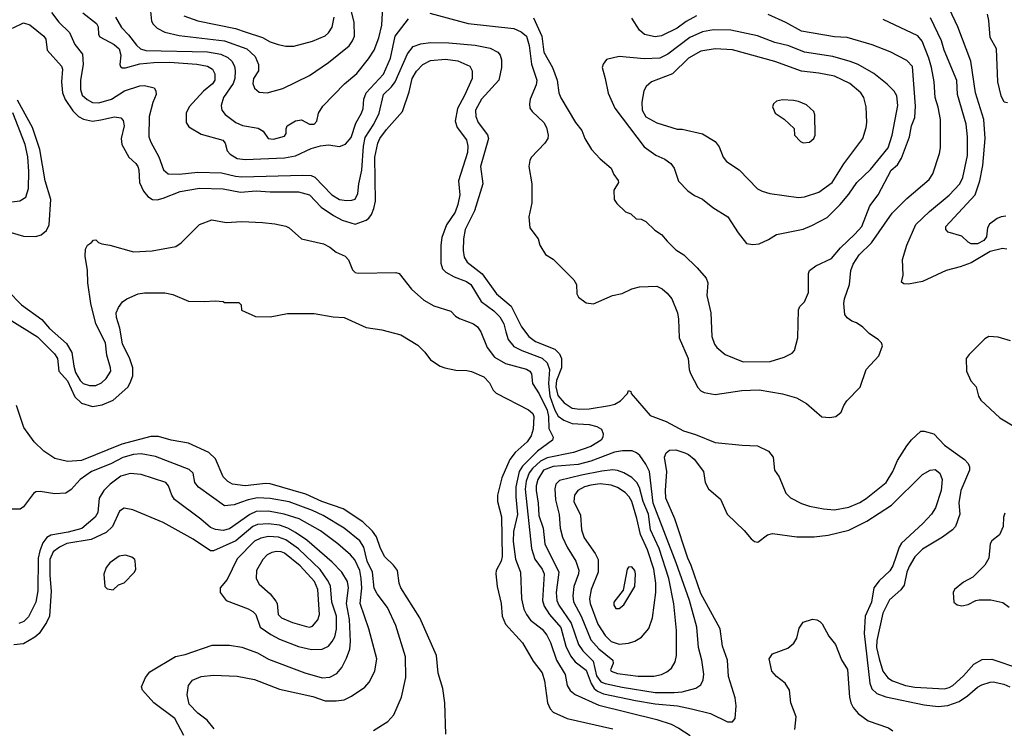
# Model space of a CAD drawing. Extents: x 997028 to 1115134, y 536408 to 618974.
# Tile 444 of 473: x 1087661 to 1093925, y 566802 to 571310. Entities that reach past the tile are written whole.
import ezdxf

# ---------------------------------------------------------------- set-up
doc = ezdxf.new("R2010")
doc.units = 0

msp = doc.modelspace()

# ---------------------------------------------------------------- linework, layer by layer
at = {"layer": '0CON10XD'}
for points in [[(1089178.9, 570618.9), (1089210.3, 570600.3), (1089241.9, 570555), (1089275, 570549.1), (1089345, 570568.8), (1089356.2, 570585), (1089356.2, 570615), (1089363.8, 570635), (1089415, 570666.5), (1089455, 570672.9), (1089505, 570644.3), (1089535, 570646), (1089552, 570665), (1089562, 570715), (1089589.8, 570760.2), (1089728.1, 570901.9), (1089805, 570967.5), (1089880.1, 571059.9), (1089916.2, 571115), (1089946.2, 571195), (1089965.5, 571275.5), (1089976.2, 571475)], [(1087864.5, 571355), (1087910.9, 571295), (1087978.9, 571228.9), (1088012.2, 571152.2), (1088061.1, 571091.1), (1088064.6, 571024.6), (1088048.7, 570925), (1088048.9, 570865), (1088059.6, 570829.6), (1088091.3, 570801.3), (1088125, 570784.1), (1088165, 570780), (1088245, 570804.1), (1088327.1, 570857.1), (1088425, 570888.6), (1088455, 570892), (1088515.9, 570875.9), (1088527.3, 570857.3), (1088528.6, 570835), (1088507.5, 570782.5), (1088484.6, 570695), (1088482.7, 570565), (1088495, 570530), (1088546.3, 570436.4), (1088575.7, 570355.7), (1088605, 570329.6), (1088675, 570327.8), (1088795, 570339.7), (1088945, 570335.2), (1089035, 570313.9), (1089075, 570310.5), (1089459.9, 570319.9), (1089515, 570319.2), (1089539, 570309), (1089647.9, 570195), (1089695, 570166.6), (1089741.2, 570158.8), (1089775, 570160.9), (1089795, 570168.9), (1089812.8, 570205), (1089817.9, 570265), (1089838.1, 570351.9), (1089848, 570505), (1089858.5, 570561.5), (1089915.1, 570644.9), (1089948.6, 570715), (1089974.7, 570835), (1090026.3, 570883.7), (1090049.5, 570915), (1090128.1, 571091.9), (1090165, 571139.1), (1090213.6, 571156.4), (1090274.7, 571165.3), (1090391.7, 571161.7), (1090558.1, 571148.1), (1090655, 571127.9), (1090702.6, 571102.6), (1090718, 571085), (1090726.2, 571055), (1090726.2, 571005), (1090709.4, 570925), (1090599.6, 570805), (1090560.7, 570735), (1090562.5, 570695), (1090578.5, 570655), (1090637.7, 570577.7), (1090644.5, 570555), (1090592.6, 570375), (1090607.1, 570265), (1090555.5, 570094.5), (1090494.8, 569975.2), (1090484.3, 569915), (1090481.8, 569841.8), (1090489.6, 569799.6), (1090507.8, 569767.8), (1090603.4, 569693.4), (1090693.8, 569565), (1090787.2, 569487.3), (1090853.8, 569355), (1090899.5, 569295), (1090943, 569263), (1091064.8, 569214.8), (1091095.2, 569185.2), (1091107.1, 569155), (1091108.2, 569095), (1091075.6, 569015), (1091072.4, 568975), (1091085, 568919.5), (1091125, 568872.3), (1091175, 568839.6), (1091225, 568832.1), (1091285, 568833.8), (1091414.3, 568855.7), (1091447.5, 568865), (1091482.5, 568885), (1091528.3, 568931.7), (1091535, 568950), (1091550, 568945), (1091551.7, 568931.7), (1091672.8, 568792.8), (1091774.7, 568754.7), (1091885, 568694.6), (1091961.1, 568671.1), (1092085, 568621.1), (1092257.7, 568602.3), (1092355, 568598.8), (1092425.7, 568565.7), (1092455, 568527.5), (1092463.8, 568445), (1092491.9, 568401.9), (1092535, 568298), (1092565, 568268.6), (1092635, 568231.4), (1092685, 568214.4), (1092775, 568197.3), (1092845, 568192.5), (1092935, 568207.9), (1093005, 568237.9), (1093045.3, 568264.8), (1093172.9, 568365), (1093215.5, 568435), (1093244.6, 568505.4), (1093305, 568598), (1093333.7, 568636.3), (1093395, 568692), (1093415, 568692), (1093476.2, 568675), (1093545, 568603.1), (1093671.1, 568511.1), (1093695, 568486.7), (1093704.2, 568465), (1093704.3, 568445), (1093648.9, 568315), (1093635.4, 568235.4), (1093641.1, 568165), (1093614.5, 568085.5), (1093596, 568065), (1093531.3, 568018.7), (1093405, 567942.5), (1093355, 567891.9), (1093319.1, 567830.9), (1093305.5, 567795), (1093288.3, 567711.7), (1093267.6, 567682.4), (1093195, 567620), (1093152.8, 567535), (1093115, 567361.2), (1093112.6, 567315), (1093129.1, 567245), (1093153.1, 567165), (1093183.2, 567123.2), (1093213.4, 567103.4), (1093296, 567074), (1093355, 567064.2), (1093545, 567054.1), (1093575, 567061.3), (1093598.5, 567075), (1093665, 567135.5), (1093730.3, 567209.7), (1093785, 567240), (1093845, 567241.1), (1094021.9, 567181.9)], [(1088062.9, 571352.9), (1088150, 571285), (1088160, 571265), (1088163.3, 571215), (1088171.9, 571201.9), (1088263.1, 571153.1), (1088293.3, 571125), (1088304.7, 571085), (1088298.1, 571025), (1088301.8, 571011.8), (1088312.9, 571002.9), (1088335, 571003.6), (1088425, 571028.9), (1088515, 571038), (1088615, 571038.9), (1088787.2, 571027.2), (1088855, 571013.2), (1088887.8, 570995), (1088902.1, 570965), (1088903.2, 570925), (1088887.7, 570902.3), (1088830.9, 570855), (1088738.9, 570755), (1088720.6, 570715), (1088720, 570655), (1088737.6, 570627.6), (1088815, 570582.5), (1088952.6, 570542.6), (1088967.5, 570525), (1088981.9, 570475), (1088999.4, 570455), (1089045, 570427.7), (1089095, 570420.7), (1089345, 570430.7), (1089415, 570444.6), (1089515, 570489.6), (1089575, 570508.2), (1089625, 570513.1), (1089695, 570503.3), (1089735, 570517.1), (1089769.5, 570560.5), (1089798.7, 570651.3), (1089835.4, 570715), (1089845.5, 570745.5), (1089850.8, 570805), (1089865.3, 570845), (1089975, 570964.4), (1090019.4, 571065), (1090050, 571205), (1090133.9, 571316.1)], [(1088271.3, 571325), (1088309.7, 571259.7), (1088354.4, 571214.4), (1088405, 571147.3), (1088429.4, 571125), (1088464.3, 571114.3), (1088855, 571105.2), (1088939.9, 571089.9), (1088985, 571068.7), (1089010.8, 571045), (1089028.7, 571015), (1089033.1, 570985), (1089028.9, 570935), (1089018.8, 570905), (1088958.5, 570815), (1088943.6, 570765), (1088947.8, 570735), (1088967.6, 570707.6), (1089035.8, 570655), (1089077.7, 570637.7), (1089178.9, 570618.9)], [(1088491.2, 571385), (1088500.7, 571300.7), (1088510.9, 571280.9), (1088536.2, 571256.2), (1088585, 571230), (1088675, 571208.7), (1088965, 571175.7), (1089106.5, 571125), (1089160, 571075), (1089180.9, 571025), (1089180.4, 570985), (1089149.6, 570935), (1089144.6, 570905), (1089155, 570873.8), (1089185, 570848), (1089235, 570844.2), (1089335, 570872.9), (1089504.5, 570955.5), (1089625, 571038.5), (1089756.5, 571143.5), (1089779.1, 571175), (1089790.4, 571205), (1089789.3, 571295), (1089765.5, 571384.5)], [(1088705, 571334), (1088795, 571302.1), (1089033.4, 571253.4), (1089096.5, 571233.5), (1089206.5, 571196.5), (1089255, 571169.4), (1089305, 571151.9), (1089355, 571141.5), (1089405, 571142.2), (1089525, 571172.7), (1089605, 571207.8), (1089625, 571225.7), (1089648.1, 571261.9), (1089662.4, 571325)], [(1090271.1, 571351.1), (1090515, 571285.6), (1090805, 571254.7), (1090852.4, 571232.4), (1090885, 571205.5), (1090902.8, 571145), (1090917.6, 571027.6), (1090950.9, 570925), (1090946.7, 570895), (1090909.4, 570805), (1090904.1, 570774.1), (1090907.3, 570747.3), (1090922, 570725), (1090996.7, 570655), (1091013.3, 570625), (1091023.3, 570575), (1091020.6, 570555), (1091002.9, 570525), (1090915.8, 570434.2), (1090905.9, 570414.1), (1090900, 570375), (1090920, 570265), (1090920, 570145), (1090900, 570055), (1090906.1, 569986.1), (1090960, 569915), (1090970, 569875), (1091007, 569817), (1091055.9, 569785.9), (1091186.7, 569655), (1091203.3, 569625), (1091206.4, 569566.4), (1091216.7, 569545), (1091265, 569508.8), (1091311.7, 569501.7), (1091432.5, 569555), (1091495, 569568), (1091555, 569597.5), (1091605, 569611.5), (1091714.6, 569614.6), (1091748.5, 569598.5), (1091781.1, 569571.1), (1091810, 569535), (1091846.7, 569445), (1091853.1, 569405), (1091855.6, 569285), (1091914.3, 569155), (1091919.2, 569085), (1091928.9, 569058.9), (1091975, 568970), (1091995, 568948), (1092015, 568937.5), (1092085, 568925.8), (1092255, 568951.2), (1092365, 568955.5), (1092515, 568930), (1092603.6, 568903.6), (1092667.6, 568867.6), (1092765, 568783.8), (1092815, 568780), (1092853.9, 568786.1), (1092887.5, 568812.5), (1092904.1, 568855.9), (1092923.3, 568885), (1093007.5, 568972.5), (1093046.7, 569085), (1093127.5, 569172.5), (1093150, 569235), (1093143.6, 569253.6), (1093125, 569273.3), (1093065, 569314), (1093024.5, 569354.5), (1092985, 569380.6), (1092955, 569392.2), (1092925, 569412.9), (1092909.5, 569435), (1092904.6, 569505), (1092909.1, 569535), (1092941.3, 569625), (1092948, 569715), (1092964.1, 569755), (1093002.3, 569815), (1093079.8, 569890.2), (1093211.7, 570078.3), (1093305, 570171.9), (1093447.6, 570292.4), (1093470.2, 570329.8), (1093512.4, 570457.6), (1093520, 570495), (1093519.5, 570675), (1093505, 570753.3), (1093484.5, 570815.5), (1093478.8, 570915), (1093462.6, 571005), (1093445, 571064.3), (1093402.9, 571172.9), (1093375, 571207.8), (1093155, 571310.5)], [(1091965.9, 571334.1), (1091902.1, 571297.9), (1091844.5, 571255), (1091745, 571208), (1091705, 571201.8), (1091636.3, 571216.4), (1091603.3, 571243.3), (1091555, 571318.8)], [(1092263.8, 569133.8), (1092435, 569134.4), (1092525, 569162), (1092575, 569188.8), (1092591.2, 569205), (1092612.5, 569285), (1092615.8, 569465), (1092624.4, 569485.6), (1092653.8, 569515), (1092680, 569575), (1092680, 569695), (1092686.4, 569713.6), (1092725.6, 569744.4), (1092825, 569790.6), (1092882.5, 569857.5), (1092974.7, 569945.3), (1093017.7, 569995), (1093069.6, 570125), (1093123.4, 570196.6), (1093205, 570353.1), (1093245, 570386.7), (1093271.3, 570428.7), (1093322.5, 570565), (1093335.6, 570635), (1093355, 570686.7), (1093360.1, 570759.9), (1093341.1, 571011.1), (1093305, 571049.5), (1093198, 571105), (1093085, 571149.6), (1092925, 571196.1), (1092845, 571200.7), (1092635, 571237.1), (1092535, 571292.5), (1092422, 571342)], [(1093405.6, 569644.4), (1093315, 569628), (1093285, 569630), (1093270.5, 569640.5), (1093281.2, 569685), (1093277.5, 569785), (1093304.4, 569875), (1093362.2, 570007.8), (1093450.1, 570089.9), (1093575, 570193.1), (1093642.3, 570265), (1093661.3, 570305), (1093690.6, 570445), (1093690.3, 570565), (1093682.8, 570645), (1093628, 570835), (1093623.1, 570923.1), (1093543.3, 571115), (1093524.7, 571174.7), (1093455, 571322.5)], [(1093935, 570060), (1093905, 570055.9), (1093880.6, 570045), (1093829.9, 570010.1), (1093817.1, 569985), (1093812.3, 569927.7), (1093793.8, 569905), (1093755, 569884.2), (1093714.7, 569884.7), (1093694.7, 569894.7), (1093655, 569931.9), (1093568.3, 569958.3), (1093554, 569975), (1093552.9, 569995), (1093738.8, 570195), (1093768.4, 570285), (1093787.8, 570382.2), (1093803.2, 570555), (1093794.7, 570675), (1093742.5, 570845), (1093711.3, 571045), (1093630, 571265), (1093575.8, 571375.8)], [(1093945, 570780), (1093925, 570786.2), (1093904.4, 570825), (1093884.3, 570915), (1093876, 571125), (1093835, 571197.5), (1093827.5, 571305), (1093818.6, 571345)], [(1087615, 571256.8), (1087685, 571290), (1087726.3, 571276.3), (1087815.6, 571205), (1087826.9, 571185), (1087836.7, 571115), (1087927.3, 571015), (1087932.9, 570995), (1087926.9, 570915), (1087933.9, 570845), (1087951.5, 570801.5), (1088000.2, 570730.2), (1088035, 570693.8), (1088067.5, 570677.5), (1088125, 570665.3), (1088177, 570673), (1088265, 570691.2), (1088305, 570686), (1088319.6, 570669.6), (1088325.5, 570635), (1088306.9, 570555), (1088311.4, 570515), (1088355, 570435.8), (1088399.4, 570395), (1088412.2, 570375), (1088418.5, 570355), (1088423.3, 570275), (1088448, 570218), (1088475.5, 570185.5), (1088506.8, 570166.8), (1088535, 570164.4), (1088575, 570173.5), (1088682.6, 570217.4), (1088805, 570238.4), (1088955, 570233.6), (1089065, 570213.7), (1089165, 570221.6), (1089255, 570214.7), (1089435, 570214.2), (1089505.6, 570195), (1089578.2, 570118.2), (1089658.5, 570065), (1089712, 570035), (1089795, 570009.6), (1089865.3, 570034.7), (1089882.7, 570047.3), (1089899.1, 570070.9), (1089915, 570108.8), (1089924.1, 570155), (1089921.1, 570435), (1089938.8, 570525), (1089952.7, 570555), (1089995, 570610.9), (1090096.9, 570725), (1090139.2, 570850.8), (1090157.8, 570935), (1090185, 570981.5), (1090225, 571024.6), (1090275, 571049.4), (1090369.2, 571059.1), (1090448.7, 571048.7), (1090524.2, 571015), (1090539.5, 570985), (1090539.5, 570935), (1090491.7, 570828.3)], [(1090930.9, 571320.9), (1090982.6, 571205), (1090995, 571102.9), (1091051.1, 571005), (1091080, 570925), (1091091.8, 570845), (1091103.5, 570813.5), (1091197.5, 570655), (1091238, 570605), (1091257.5, 570555), (1091298, 570485), (1091353.8, 570425), (1091423.3, 570365), (1091440, 570325), (1091467.7, 570287.7), (1091470, 570275), (1091440, 570225), (1091443.3, 570165), (1091460.5, 570140.5), (1091515, 570087.5), (1091550, 570075), (1091583, 570043), (1091615, 570040), (1091645, 570026.7), (1091701.9, 569971.9), (1091744.2, 569944.2), (1091780.5, 569900.5), (1091835.9, 569845.9), (1091886.2, 569815), (1091971.2, 569731.2), (1092027.5, 569665), (1092039.2, 569635), (1092032.5, 569555), (1092058.9, 569445), (1092064.4, 569295), (1092081.4, 569245), (1092095.5, 569225.5), (1092149.7, 569179.7), (1092263.8, 569133.8)], [(1092325, 569880), (1092365, 569884), (1092425, 569912), (1092475.6, 569944.4), (1092645, 569978.1), (1092700.2, 569999.8), (1092797.6, 570052.4), (1092880, 570135), (1092935, 570199.4), (1092986.5, 570275), (1093073.7, 570356.3), (1093185.4, 570495), (1093211.9, 570575), (1093248.5, 570765), (1093242.2, 570825), (1093224.6, 570854.6), (1093179.8, 570899.8), (1093095, 570968.5), (1092995.3, 571025.3), (1092945, 571044.6), (1092835, 571074.7), (1092655, 571102.8), (1092555, 571143.6), (1092465, 571165.3), (1092355, 571207.3), (1092185, 571242.7), (1092075, 571245.3), (1092005, 571233.3), (1091925, 571195.9), (1091785, 571090), (1091734, 571065), (1091635, 571060.4), (1091475, 571075.6), (1091394.3, 571055.7), (1091373, 571027), (1091366, 571005), (1091385.6, 570935.6), (1091405, 570842.5), (1091448, 570748), (1091635, 570501.4), (1091708, 570448), (1091765, 570422.9), (1091804.6, 570394.6), (1091825.5, 570365), (1091853, 570283), (1091911.4, 570221.4), (1091955, 570191.4), (1092005, 570169.2), (1092071.2, 570115), (1092166, 570055), (1092231.4, 569955), (1092285, 569886.7), (1092325, 569880)], [(1092615, 570177.8), (1092655, 570182.2), (1092745, 570213.6), (1092830.9, 570275), (1092905, 570392.9), (1093024.5, 570555), (1093046.5, 570625), (1093050, 570655), (1093047.1, 570755), (1093031.5, 570815), (1093011.5, 570845), (1092943.2, 570903.2), (1092845, 570950), (1092745, 570969.3), (1092635, 570982), (1092465, 571043.3), (1092195, 571119.1), (1092085, 571124.7), (1091995, 571109.3), (1091915, 571065.4), (1091815, 570966.5), (1091680, 570915), (1091647.5, 570885), (1091632.6, 570857.4), (1091618.2, 570785), (1091622, 570735), (1091645, 570692.5), (1091715, 570653.5), (1091844.5, 570614.5), (1091875, 570612.9), (1092004.4, 570584.4), (1092086.7, 570535), (1092111.9, 570501.9), (1092137.1, 570435), (1092156.8, 570406.8), (1092238.8, 570355), (1092355, 570234.3), (1092385, 570218.6), (1092432.5, 570205), (1092615, 570177.8)], [(1090491.7, 570828.3), (1090446.6, 570745), (1090431.5, 570665), (1090443.8, 570625), (1090504.7, 570544.7), (1090511.8, 570505), (1090510, 570465), (1090452.1, 570285), (1090462.1, 570195), (1090449.2, 570135), (1090431.5, 570085), (1090377.5, 570005), (1090347.1, 569925), (1090340.5, 569875), (1090341.1, 569761.1), (1090351.1, 569725), (1090372.9, 569702.9), (1090424.8, 569674.8), (1090504.3, 569644.3), (1090530.8, 569625), (1090597.9, 569517.9), (1090678.2, 569458.2), (1090715, 569419.6), (1090740.9, 569375), (1090754.8, 569324.8), (1090769.4, 569275), (1090805, 569231.8), (1090854.8, 569204.8), (1090985, 569155.8), (1091016, 569126), (1091031.8, 569085), (1091025.1, 568994.9), (1091034.4, 568915), (1091065, 568825.3), (1091087.4, 568787.4), (1091122.7, 568762.7), (1091175, 568741.3), (1091284.3, 568734.3), (1091332.9, 568722.9), (1091362.9, 568705), (1091372.9, 568675), (1091371.9, 568655), (1091360, 568635), (1091295, 568594.7), (1091185, 568556.2), (1091017.6, 568522.4), (1090975, 568500.5), (1090923, 568455), (1090902.3, 568427.7), (1090883, 568375), (1090876.4, 568323.6), (1090917.6, 567945), (1090938, 567878), (1090985.3, 567815), (1090996.9, 567785), (1090986.5, 567615), (1090998.6, 567578.6), (1091031.9, 567525), (1091104.3, 567444.3), (1091135.6, 567325), (1091165, 567262.1), (1091195, 567225.3), (1091265, 567172.5), (1091296.1, 567086.1), (1091316.2, 567055), (1091337.9, 567037.9), (1091375, 567021.6), (1091578.3, 566978.3), (1091705, 566957.6), (1091845, 566944.2), (1091935, 566926.2), (1092055.7, 566895.7), (1092165, 566843.3), (1092195, 566843.3), (1092213.3, 566865), (1092220, 566945), (1092213.1, 566995), (1092171.3, 567131.3), (1092164.7, 567235), (1092132.7, 567325), (1092118.5, 567435), (1091995, 567660.6), (1091932, 567838), (1091911.2, 567885), (1091830, 568135), (1091771.5, 568265), (1091768.9, 568315), (1091777.2, 568435), (1091763.9, 568526.1), (1091773.1, 568555), (1091795, 568571.5), (1091835, 568572.5), (1091892, 568555), (1091915, 568544.6), (1091952.2, 568515), (1092011.4, 568435), (1092022.5, 568365), (1092042.5, 568325), (1092119.3, 568259.3), (1092161.2, 568165), (1092269.7, 568059.7), (1092315, 568006.7), (1092335, 567991.2), (1092356.7, 567986.7), (1092418.1, 568031.9), (1092449.7, 568040.3), (1092605, 568020.5), (1092715, 568020.5), (1092805, 568031.5), (1092935, 568062.1), (1093051.2, 568118.8), (1093208, 568222), (1093405, 568415.6), (1093453.8, 568445), (1093485, 568449.1), (1093515.6, 568425), (1093530.5, 568385), (1093523.8, 568315), (1093486.9, 568205), (1093462.5, 568165), (1093407.5, 568105), (1093270.3, 567979.7), (1093255.6, 567954.4), (1093236.6, 567896.6), (1093215, 567835.6), (1093196.4, 567803.6), (1093129.4, 567740.6), (1093095.5, 567695), (1093080, 567605), (1093040.9, 567515), (1093033.7, 567405), (1093068.6, 567088.6), (1093082.4, 567052.4), (1093115, 567023.9), (1093172.3, 567002.3), (1093415, 566950.7), (1093505, 566940), (1093565, 566946.7), (1093637.2, 566972.8), (1093691.8, 567008.2), (1093755, 567064.6), (1093781.4, 567078.6), (1093835, 567095.9), (1093855, 567096.6), (1093922.6, 567082.6), (1093960, 567065)], [(1087474.8, 569994.8), (1087685, 569932.7), (1087765, 569930), (1087798.5, 569941.5), (1087831.2, 569968.8), (1087849.5, 570005), (1087858.7, 570165), (1087824.2, 570285), (1087788.4, 570485), (1087743.7, 570623.7), (1087709.3, 570685), (1087646.9, 570796.9)], [(1092646.4, 570526.4), (1092685, 570530), (1092712.5, 570555), (1092722.5, 570575), (1092720, 570705), (1092712.5, 570725), (1092667.5, 570767.5), (1092615, 570788.8), (1092585, 570796.2), (1092515, 570800), (1092475, 570792.5), (1092456.4, 570773.6), (1092451.2, 570755), (1092466.7, 570715), (1092525, 570676.7), (1092588.3, 570618.3), (1092590, 570575), (1092627.5, 570535), (1092646.4, 570526.4)], [(1087575, 570148), (1087662.3, 570157.7), (1087699.3, 570180.7), (1087717.8, 570235), (1087719.8, 570345), (1087712.6, 570437.4), (1087696.8, 570515), (1087617.1, 570717.1)], [(1087585.5, 569585), (1087673.5, 569495), (1087802.8, 569402.8), (1087851.1, 569345), (1087959.2, 569249.2), (1087993.7, 569193.7), (1088005.6, 569105.6), (1088016, 569065), (1088045, 569013.8), (1088065, 568996.2), (1088105, 568982.7), (1088146.5, 568983.5), (1088181.3, 568998.7), (1088211.7, 569028.3), (1088240.4, 569075), (1088239.6, 569095), (1088214.6, 569175), (1088207.5, 569255), (1088146.2, 569375), (1088113.6, 569505), (1088094.4, 569635), (1088092.5, 569715), (1088078.8, 569805), (1088080.7, 569849.3), (1088093.6, 569876.4), (1088118.3, 569891.7), (1088131.7, 569908.3), (1088145, 569910), (1088161.7, 569891.7), (1088183, 569883), (1088235, 569876.2), (1088385, 569832.9), (1088505, 569840), (1088653.9, 569866.1), (1088689.5, 569890.5), (1088735, 569936.7), (1088805, 570006.7), (1088884.2, 570035.8), (1088975, 570020), (1089075, 570026.9), (1089205, 570019.2), (1089285, 570011.4), (1089355, 569996.2), (1089375.8, 569985.8), (1089455, 569916.2), (1089593, 569883), (1089635, 569862), (1089675, 569831.4), (1089731.2, 569805), (1089752.1, 569782.1), (1089778.7, 569718.7), (1089795, 569701.4), (1089815, 569697.1), (1090055, 569701.2), (1090075, 569696.2), (1090152.9, 569595), (1090232, 569525), (1090295, 569488.6), (1090405, 569456), (1090434.4, 569424.4), (1090459.4, 569409.4), (1090548, 569375), (1090574.2, 569355), (1090594.2, 569325), (1090635.4, 569225.4), (1090682.2, 569162.2), (1090752.8, 569122.7), (1090885, 569086.8), (1090907.1, 569075), (1090916.6, 569056.6), (1090923.1, 568995), (1090965, 568930.6), (1091016.2, 568825), (1091025.1, 568785), (1091028.3, 568708.3), (1091054.4, 568655), (1091051.4, 568635), (1090955.4, 568564.6), (1090860.8, 568469.2), (1090839.7, 568435), (1090817.8, 568337.8), (1090816.9, 568275), (1090828.3, 568161.7), (1090801.7, 568055), (1090800.1, 567989.9), (1090815, 567878.8), (1090846.2, 567795), (1090853.1, 567625), (1090869.2, 567559.2), (1090884.6, 567525), (1090910.7, 567490.7), (1090985, 567433.6), (1091015.2, 567395.2), (1091037.6, 567347.6), (1091075.9, 567235), (1091132.1, 567145), (1091144.5, 567075), (1091162.6, 567042.6), (1091195, 567016.8), (1091345, 566948.9), (1091715, 566857.7), (1091805, 566827.3), (1091855, 566802.5), (1091926.1, 566756.1)], [(1093940.4, 569850.4), (1093913.5, 569853.5), (1093835, 569834.8), (1093715, 569762.6), (1093645, 569737.4), (1093555.4, 569714.6), (1093405.6, 569644.4)], [(1087595, 569405.4), (1087775, 569293.2), (1087881.8, 569185), (1087900.8, 569155), (1087909.6, 569075), (1087965, 569011.5), (1088011.6, 568911.6), (1088055, 568870.5), (1088125, 568850), (1088185, 568859.6), (1088255, 568890), (1088348.3, 568971.7), (1088365, 568999.2), (1088380.4, 569045), (1088381.1, 569095), (1088362.4, 569152.4), (1088315, 569248), (1088298.2, 569348.2), (1088277.9, 569415), (1088275.5, 569445), (1088288.8, 569478.8), (1088315, 569514.3), (1088342, 569535), (1088414.5, 569565.5), (1088455, 569572.9), (1088585, 569572.9), (1088635, 569560.8), (1088735, 569520), (1088835, 569516.2), (1088905, 569521.2), (1088955, 569517.5), (1088965, 569510), (1089055, 569510), (1089070, 569495), (1089071.7, 569461.7), (1089162.3, 569422.3), (1089255, 569420), (1089365, 569440), (1089535, 569440), (1089655, 569420), (1089725, 569416), (1089865, 569350.8), (1089965, 569336), (1090085, 569304.2), (1090195, 569238.8), (1090238.8, 569195), (1090275.6, 569145.6), (1090336.6, 569106.6), (1090365, 569094.3), (1090435, 569080.8), (1090505, 569078.6), (1090535, 569071.1), (1090615, 569038.8), (1090649.1, 568999.1), (1090673.2, 568953.2), (1090693.1, 568933.1), (1090898.7, 568828.7), (1090926.4, 568805), (1090933.1, 568785), (1090927, 568705), (1090915, 568662.9), (1090890.4, 568625), (1090814.2, 568555.8), (1090778.8, 568511.2), (1090728.7, 568395), (1090701.8, 568285), (1090701.8, 568245), (1090726.5, 568146.5), (1090729.8, 567895), (1090724.1, 567865), (1090692, 567805), (1090690, 567785), (1090699.2, 567705), (1090725.3, 567595.3), (1090730, 567515), (1090751.9, 567465), (1090860, 567345), (1090928.5, 567228.5), (1090985.5, 567155), (1091000.4, 567105), (1091019.1, 566965), (1091036.2, 566926.2), (1091054.6, 566904.6), (1091145, 566863.5), (1091435, 566799.6)], [(1093965, 569267.1), (1093885, 569290.8), (1093826.1, 569293.9), (1093800.5, 569279.5), (1093700.5, 569179.5), (1093683.3, 569155), (1093684, 569075), (1093712.5, 569012.5), (1093746.7, 568975), (1093761.2, 568915), (1093775, 568890), (1093897, 568777), (1094002.7, 568712.7)], [(1090373.1, 566765), (1090365.5, 566965), (1090352.5, 567055), (1090323.6, 567153.6), (1090312.2, 567265), (1090206.7, 567505), (1090085.6, 567695), (1090074.5, 567725), (1090064.5, 567805), (1090039.1, 567839.1), (1089985, 567892.2), (1089956.2, 567946.2), (1089930.6, 568020.6), (1089906.1, 568056.1), (1089845, 568114.6), (1089718.7, 568198.7), (1089584.3, 568245), (1089481.1, 568291.1), (1089255, 568357.8), (1089225, 568360.3), (1089095, 568343.6), (1089015, 568354.6), (1088985, 568371.5), (1088955, 568401.1), (1088906.7, 568516.7), (1088865, 568557.5), (1088735, 568616.5), (1088625, 568635.5), (1088545, 568658.8), (1088495, 568658.8), (1088310.9, 568609.1), (1088055, 568506.3), (1087965, 568500), (1087885, 568518.6), (1087814.2, 568565), (1087754, 568625), (1087687.5, 568715), (1087641.9, 568855)], [(1091825, 567028.9), (1091875, 567034.7), (1091963.7, 567056.3), (1091995, 567078.8), (1092010.3, 567109.7), (1092012.9, 567147.1), (1092000, 567235), (1091979.1, 567315), (1091968.8, 567445), (1091923, 567615), (1091838, 567855), (1091691.3, 568235), (1091667.6, 568435), (1091645, 568481.9), (1091607.1, 568537.1), (1091585.3, 568555.3), (1091557.1, 568567.1), (1091497.1, 568567.1), (1091445, 568559), (1091295, 568501), (1091215, 568480), (1091055, 568468.4), (1090994.3, 568445), (1090958.5, 568385), (1090946.9, 568345), (1090946, 568315), (1090960.2, 568235), (1090963.9, 568156.1), (1090991.1, 568075), (1091001.4, 567975), (1091091.8, 567795), (1091075.2, 567665), (1091078.1, 567615), (1091091.9, 567585), (1091170.6, 567470.6), (1091215.7, 567335), (1091243.2, 567295), (1091308.6, 567228.6), (1091330.6, 567135), (1091357.3, 567097.3), (1091385, 567086.1), (1091495, 567062.7), (1091705, 567029.6), (1091825, 567028.9)], [(1089911.2, 566788.8), (1090004.1, 566845.9), (1090042.3, 566887.7), (1090090.3, 566999.7), (1090118.2, 567125), (1090115, 567257.5), (1090054.6, 567455), (1090001.2, 567571.2), (1089935, 567658.1), (1089916.9, 567693.1), (1089904.7, 567795), (1089872.1, 567865), (1089850.5, 567955), (1089824.2, 567994.2), (1089725.2, 568075.2), (1089591.2, 568155), (1089525, 568187), (1089375, 568243), (1089255.3, 568264.8), (1089175, 568267.6), (1089115, 568256.1), (1089065, 568238.2), (1089025, 568224.6), (1088965, 568216.9), (1088798.1, 568335), (1088775.7, 568365), (1088764.2, 568425), (1088738.7, 568448.7), (1088525, 568531.1), (1088435, 568548.1), (1088385, 568543), (1088318.1, 568525), (1088241.5, 568485), (1088118.1, 568435), (1088045.8, 568384.2), (1087988.5, 568321.5), (1087955, 568296.9), (1087885, 568293.1), (1087792.5, 568307.5), (1087765, 568306.2), (1087748.8, 568295), (1087685, 568211.2), (1087665, 568196.7), (1087567, 568197)], [(1091595, 567133.2), (1091695, 567134.7), (1091745, 567144.5), (1091778.8, 567161.2), (1091808.1, 567185), (1091831.5, 567225), (1091839.1, 567265), (1091839.2, 567425), (1091823.7, 567593.7), (1091791.7, 567755), (1091728.9, 567945), (1091674.8, 568065), (1091662.2, 568165), (1091626.6, 568245), (1091605, 568332.9), (1091586.6, 568366.6), (1091555, 568396.8), (1091505, 568428), (1091465, 568442.9), (1091435, 568445.3), (1091365, 568437.4), (1091235, 568411.7), (1091095, 568378.5), (1091071.8, 568355), (1091065.4, 568325), (1091070.3, 568255), (1091092.3, 568162.3), (1091099.4, 568075), (1091115, 568018), (1091143.3, 567955), (1091198.5, 567865), (1091218.3, 567808.3), (1091215.9, 567785), (1091186.9, 567705), (1091179.2, 567645), (1091183.9, 567606.1), (1091232.6, 567515), (1091295.3, 567365), (1091345, 567308.4), (1091434.5, 567235), (1091436.7, 567215), (1091420, 567175), (1091424, 567165), (1091465, 567149.7), (1091595, 567133.2)], [(1088899.2, 566799.2), (1088853.3, 566853.3), (1088795, 566897.3), (1088739.6, 566955), (1088726.1, 567013.9), (1088734.7, 567075.3), (1088761.1, 567108.9), (1088815, 567130.5), (1088895, 567140.5), (1089045, 567134.6), (1089155, 567112.9), (1089315, 567050.8), (1089525.5, 567004.5), (1089605, 566977.1), (1089673.8, 566976.2), (1089725, 566983.5), (1089772.6, 567007.4), (1089856.1, 567063.9), (1089885.3, 567094.7), (1089920.5, 567165), (1089933.8, 567245), (1089881.8, 567435), (1089826.5, 567595), (1089837.1, 567692.9), (1089834, 567755), (1089824.1, 567805), (1089793.1, 567873.1), (1089765, 567906.2), (1089686.2, 567975), (1089575, 568058.8), (1089438.9, 568135), (1089344.2, 568164.2), (1089245, 568182.7), (1089165, 568180.9), (1089125, 568162.4), (1088995, 568070.8), (1088955, 568059.5), (1088906.3, 568066.3), (1088875, 568079.6), (1088813.4, 568133.4), (1088647.1, 568257.1), (1088628.2, 568285), (1088607.7, 568345), (1088590.6, 568365), (1088435, 568416.2), (1088365, 568423.1), (1088305, 568406.2), (1088236.7, 568355), (1088196.5, 568315), (1088166.4, 568265), (1088158.2, 568175), (1088140.5, 568145), (1088056.8, 568073.2), (1087969.4, 568050.6), (1087859.6, 568030.4), (1087834.6, 568015), (1087808.6, 567981.4), (1087788.8, 567931.2), (1087779, 567885), (1087776.2, 567676.2), (1087763.4, 567605), (1087718.1, 567511.9), (1087687.8, 567482.2), (1087655, 567467.7)], [(1091475, 567336.6), (1091535, 567343.1), (1091575, 567356.5), (1091617.9, 567382.1), (1091663.8, 567436.2), (1091686.2, 567505), (1091708.6, 567665), (1091708.6, 567725), (1091695.3, 567814.7), (1091655, 567937.5), (1091609.8, 568035), (1091587.2, 568137.2), (1091554.8, 568245), (1091538.6, 568275), (1091512.1, 568302.1), (1091465, 568334.1), (1091425, 568349.5), (1091355, 568356.2), (1091295, 568349), (1091255, 568337.5), (1091212.2, 568315), (1091191.5, 568285), (1091186.9, 568245), (1091228.9, 568158.9), (1091236.2, 568065), (1091253.2, 568013.2), (1091323.1, 567915), (1091342.3, 567875), (1091340.3, 567795), (1091296.6, 567685), (1091285.9, 567625), (1091290.8, 567595), (1091340.2, 567465), (1091385, 567391.5), (1091425, 567354.7), (1091475, 567336.6)], [(1088705.9, 566755.9), (1088648.6, 566865), (1088514.2, 566965), (1088443.3, 567045), (1088436.7, 567065), (1088462, 567125), (1088488.8, 567161.2), (1088651.9, 567258.1), (1088715, 567271.1), (1088885, 567331.9), (1088995, 567330.5), (1089075, 567319.1), (1089175, 567282.5), (1089245, 567240.9), (1089476, 567155), (1089585, 567122.7), (1089635, 567127.7), (1089678.7, 567151.3), (1089711.1, 567188.9), (1089741.2, 567248.8), (1089761, 567305), (1089766.5, 567355), (1089758.4, 567495), (1089739.8, 567595), (1089753.5, 567695), (1089746.3, 567736.3), (1089709.6, 567795), (1089648.7, 567858.7), (1089488.7, 567998.7), (1089415, 568048), (1089366.2, 568076.2), (1089315, 568094.4), (1089245, 568102.8), (1089175, 568097.8), (1089145, 568085.2), (1089037.3, 567995), (1088895, 567931.9), (1088875, 567930.6), (1088765, 568005.5), (1088575, 568111.8), (1088381.2, 568191.2), (1088325, 568201.8), (1088296.7, 568183.3), (1088251.2, 568085), (1088211.9, 568048.1), (1088115, 568002.6), (1087962.1, 567977.9), (1087913.5, 567955), (1087875, 567923.8), (1087853.7, 567875), (1087853.6, 567775), (1087862.4, 567675), (1087850.7, 567515), (1087831.8, 567475), (1087784.5, 567405), (1087757.8, 567382.2), (1087685, 567338.8), (1087625, 567332.5)], [(1093928.8, 568171.2), (1093920, 568145), (1093918.8, 568085), (1093895, 568033.3), (1093846.2, 567995), (1093834.2, 567975), (1093825.7, 567884.3), (1093800.3, 567839.7), (1093725, 567763.3), (1093665, 567731.2), (1093607.5, 567685), (1093600, 567665), (1093603.3, 567605), (1093625, 567586.7), (1093655, 567581.2), (1093695, 567588.8), (1093744.1, 567615.9), (1093765, 567620), (1093839.5, 567619.5), (1093915, 567602), (1093955, 567573.3)], [(1089517.6, 567302.4), (1089585, 567304.4), (1089625, 567324.4), (1089650, 567355), (1089665.9, 567384.1), (1089676.7, 567433.3), (1089677.1, 567515), (1089647.4, 567605), (1089637.5, 567707.5), (1089619.7, 567745), (1089572.5, 567812.5), (1089434.6, 567944.6), (1089355, 568000.4), (1089306.9, 568016.9), (1089245, 568022.3), (1089195, 568011.4), (1089155, 567992.5), (1089045, 567880.4), (1088981.2, 567748.8), (1088936.7, 567695), (1088936.7, 567665), (1088975.5, 567615.5), (1089115, 567562.1), (1089145, 567544.6), (1089163.8, 567525), (1089191.5, 567445), (1089258, 567398), (1089315, 567369.3), (1089435, 567323.2), (1089517.6, 567302.4)], [(1088255, 567682.5), (1088290, 567715), (1088325, 567727.5), (1088392.5, 567795), (1088400, 567815), (1088396.2, 567865), (1088393.3, 567875), (1088375, 567891.2), (1088335, 567904.2), (1088295, 567897.1), (1088235, 567853.8), (1088212, 567825), (1088196.4, 567783.6), (1088202.5, 567705), (1088218.3, 567688.3), (1088255, 567682.5)], [(1089505, 567446.2), (1089525, 567451.8), (1089558.2, 567491.8), (1089568.1, 567525), (1089557.1, 567685), (1089537.4, 567735), (1089445, 567836.4), (1089345.8, 567915.8), (1089325, 567924.2), (1089294.2, 567925.8), (1089265, 567920.4), (1089235, 567906.2), (1089207.3, 567875), (1089166.9, 567805), (1089165.8, 567755), (1089185, 567720), (1089255, 567656.9), (1089291.2, 567611.2), (1089298.5, 567595), (1089305.6, 567525), (1089327.5, 567505), (1089396, 567475), (1089485, 567448.8), (1089505, 567446.2)], [(1091475, 567563.3), (1091505, 567587.5), (1091575.4, 567704.6), (1091578.9, 567785), (1091574.3, 567805), (1091555, 567830), (1091535, 567826.2), (1091525, 567813.8), (1091500, 567680), (1091440.8, 567605), (1091442, 567585), (1091453.3, 567565), (1091475, 567563.3)], [(1092592.2, 566795), (1092600, 566875), (1092566.2, 566965), (1092558.8, 567045), (1092530, 567090), (1092475, 567131.2), (1092446.7, 567165), (1092430, 567245), (1092450, 567275), (1092547.7, 567312.3), (1092587.1, 567342.9), (1092605.8, 567375), (1092620.9, 567439.1), (1092645, 567476.7), (1092705, 567496.2), (1092732.3, 567492.3), (1092751.2, 567481.2), (1092765.7, 567465.7), (1092808.3, 567388.3), (1092852, 567335), (1092888.3, 567238.3), (1092926.6, 567176.6), (1092940.2, 567000.2), (1092947.8, 566965), (1092963.1, 566935), (1092996.3, 566896.3), (1093059.1, 566849.1), (1093187.5, 566805), (1093215.8, 566785.8)]]:
    msp.add_lwpolyline(points, dxfattribs=at)

doc.saveas('drawing.dxf')
